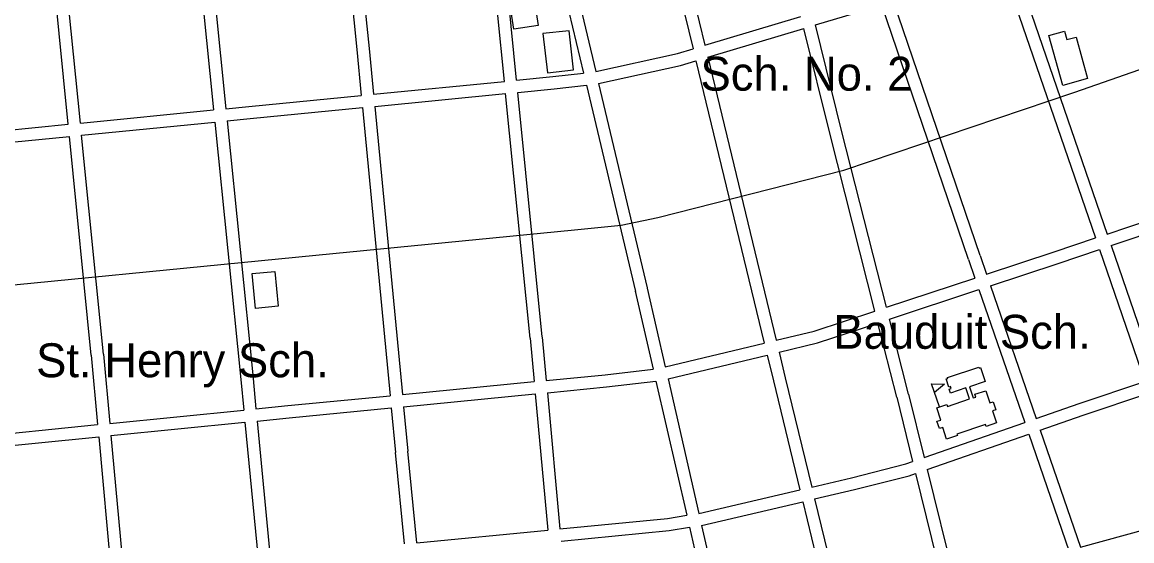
# Model space of a CAD drawing. Extents: x 3651524 to 3689615, y 505651 to 531377.
# Drawn here: x 3671641 to 3674354, y 518224 to 519492 of the extents above; entities that cross this region are included whole.
import ezdxf

# ---------------------------------------------------------------- set-up
doc = ezdxf.new("R2010")
doc.units = 0
for name, color, linetype in [('V-BLDG-IDEN', 7, 'Continuous'), ('V-BLDG-OTLN', 7, 'Continuous'), ('V-ROAD-CNTR', 7, 'Continuous')]:
    doc.layers.add(name, color=color, linetype=linetype)

msp = doc.modelspace()

# ---------------------------------------------------------------- linework, layer by layer
at = {"layer": 'V-BLDG-OTLN'}
msp.add_line((3673883.412, 518551.237), (3673863.93, 518607.986), dxfattribs=at)
for points in [[(3672863.845, 519685.521), (3672883.737, 519553.029), (3672892.202, 519554.3), (3672902.773, 519483.895), (3672842.516, 519474.848), (3672812.053, 519677.745)], [(3672988.783, 519375.729), (3672977.896, 519471.426), (3672914.171, 519464.176), (3672925.058, 519368.479)], [(3674185.21, 519337.597), (3674151.445, 519459.298), (3674189.68, 519469.906), (3674195.302, 519449.644), (3674217.73, 519455.867), (3674245.875, 519354.43)], [(3672258.65, 518882.373), (3672266.628, 518797.242), (3672211.327, 518792.059), (3672203.348, 518877.19)], [(3673901.467, 518557.038), (3673902.987, 518552.501), (3673957.427, 518570.73), (3673948.458, 518597.51), (3673910.591, 518584.831), (3673907.388, 518594.399), (3673912.035, 518595.956), (3673910.308, 518601.108), (3673906.413, 518599.804), (3673899.796, 518619.567), (3673904.129, 518621.019), (3673903.382, 518623.251), (3673979.631, 518648.782), (3673980.485, 518646.226), (3673983.637, 518647.281), (3673995.116, 518612.999), (3673957.007, 518600.24), (3673966.065, 518573.19), (3673972.469, 518575.341), (3673970.225, 518582.046), (3673996.73, 518590.922), (3674006.708, 518561.121), (3674014.789, 518563.827), (3674021.285, 518544.428), (3674013.204, 518541.723), (3674023.163, 518511.973), (3673997.51, 518503.384), (3673995.898, 518508.197), (3673926.252, 518484.874), (3673927.554, 518480.983), (3673901.148, 518472.142), (3673891.569, 518500.744), (3673883.494, 518498.039), (3673877.473, 518516.016), (3673886.82, 518519.145), (3673876.889, 518548.807)], [(3673863.93, 518607.986), (3673896.055, 518606.802), (3673871.431, 518586.136)]]:
    msp.add_lwpolyline(points, close=True, dxfattribs=at)
at = {"layer": 'V-ROAD-CNTR'}
for points in [[(3673200.241, 519760.16), (3673239.259, 519600.955), (3673281.25, 519427.175)], [(3673229.324, 519767.527), (3673268.409, 519608.049), (3673310.031, 519435.796)], [(3672932.803, 519705.498), (3673013.243, 519367.228)], [(3672962.457, 519710.472), (3673043.026, 519371.657)], [(3672819.962, 519347.476), (3672786.163, 519686.888)], [(3672849.819, 519350.405), (3672816.023, 519689.793)], [(3672435.821, 519652.383), (3672459.175, 519425.232), (3672469.938, 519313.121)], [(3672465.67, 519655.397), (3672489.029, 519428.2), (3672499.794, 519316.052)], [(3674064.841, 519640.711), (3674293.614, 518974.076)], [(3669703.782, 518657.801), (3670233.849, 518712.243), (3671395.095, 518827.719), (3672359.034, 518922.786), (3672991.009, 518984.571), (3673105.615, 518995.735), (3673195.015, 519014.676), (3673650.132, 519130.492), (3674214.784, 519320.896), (3674668.158, 519479.24), (3674838.114, 519550.369), (3675040.891, 519633.005)], [(3672074.943, 519615.936), (3672082.829, 519536.229), (3672108.886, 519277.655)], [(3672104.791, 519618.951), (3672112.681, 519539.209), (3672138.742, 519280.595)], [(3674036.558, 519630.705), (3674265.187, 518964.487)], [(3671753.164, 519242.62), (3671719.553, 519580.51)], [(3671783.02, 519245.56), (3671749.407, 519583.463)], [(3673580.795, 519485.587), (3673742.34, 519533.978)], [(3673954.774, 518911.867), (3673742.341, 519533.978)], [(3673983.164, 518921.561), (3673771.101, 519542.593)], [(3673310.031, 519435.796), (3673544.836, 519506.133)], [(3673317.087, 519406.593), (3673552.023, 519476.968)], [(3673725.697, 518785.568), (3673616.044, 519217.12), (3673552.023, 519476.968)], [(3673754.253, 518795.001), (3673645.146, 519224.402), (3673580.796, 519485.587)], [(3673043.026, 519371.657), (3673243.052, 519415.733), (3673281.25, 519427.175)], [(3673049.967, 519342.467), (3673250.594, 519386.675), (3673288.306, 519397.972)], [(3673288.306, 519397.972), (3673455.221, 518707.192)], [(3673317.087, 519406.593), (3673484.389, 518714.21)], [(3672499.793, 519316.051), (3672819.962, 519347.476)], [(3672849.818, 519350.406), (3672938.665, 519359.127), (3673013.243, 519367.228)], [(3673049.967, 519342.467), (3673168.797, 518842.758)], [(3672502.66, 519286.188), (3672822.934, 519317.623)], [(3672882.52, 518719.271), (3672822.935, 519317.623)], [(3672852.791, 519320.554), (3672941.751, 519329.285), (3673020.238, 519337.811)], [(3672912.372, 518722.243), (3672852.792, 519320.553)], [(3673020.238, 519337.811), (3673140.209, 518833.302)], [(3672138.741, 519280.594), (3672195.019, 519286.137), (3672469.937, 519313.12)], [(3671783.019, 519245.561), (3672108.885, 519277.654)], [(3672141.749, 519250.745), (3672197.955, 519256.281), (3672472.803, 519283.258)], [(3672472.804, 519283.259), (3672540.442, 518578.669)], [(3672502.661, 519286.189), (3672570.3, 518581.582)], [(3671432.825, 519210.606), (3671510.188, 519218.691), (3671753.163, 519242.62)], [(3671785.988, 519215.709), (3672111.894, 519247.805)], [(3672111.894, 519247.806), (3672175.347, 518618.145)], [(3672141.75, 519250.746), (3672205.195, 518621.153)], [(3671435.762, 519180.749), (3671513.218, 519188.845), (3671756.133, 519212.769)], [(3671809.388, 518677.419), (3671756.134, 519212.768)], [(3671839.24, 518680.389), (3671785.989, 519215.709)], [(3674293.614, 518974.075), (3674558.912, 519063.561)], [(3674303.352, 518945.699), (3674568.653, 519035.186)], [(3673998.901, 518875.819), (3674164.462, 518930.511), (3674265.188, 518964.487)], [(3674008.661, 518847.449), (3674173.962, 518902.055), (3674274.926, 518936.111)], [(3674274.925, 518936.112), (3674385.651, 518613.464)], [(3674303.352, 518945.7), (3674414.064, 518623.092)], [(3673954.785, 518911.834), (3673970.412, 518866.408)], [(3673983.153, 518921.594), (3673998.901, 518875.819)], [(3673754.252, 518795.002), (3673970.412, 518866.408)], [(3673139.882, 518834.679), (3673183.676, 518643.613)], [(3673169.124, 518841.381), (3673213.228, 518648.963)], [(3673761.659, 518765.854), (3673980.172, 518838.038)], [(3673980.172, 518838.038), (3674092.062, 518512.795)], [(3674008.661, 518847.449), (3674120.398, 518522.648)], [(3673484.389, 518714.21), (3673577.5, 518736.614), (3673725.697, 518785.569)], [(3673491.435, 518685.049), (3673585.728, 518707.738), (3673733.102, 518756.421)], [(3673779.238, 518574.852), (3673733.103, 518756.42)], [(3673808.314, 518582.24), (3673761.659, 518765.853)], [(3672882.509, 518719.381), (3672892.312, 518613.004)], [(3672912.383, 518722.133), (3672922.171, 518615.918)], [(3673213.228, 518648.963), (3673455.221, 518707.192)], [(3671809.378, 518677.524), (3671825.055, 518507.853)], [(3671839.25, 518680.284), (3671854.907, 518510.83)], [(3673219.93, 518619.719), (3673462.267, 518678.031)], [(3673462.267, 518678.031), (3673477.463, 518615.142)], [(3673491.435, 518685.049), (3673506.679, 518621.96)], [(3672922.17, 518615.917), (3673066.613, 518630.012), (3673183.676, 518643.612)], [(3672175.339, 518618.217), (3672182.504, 518543.506)], [(3672205.203, 518621.081), (3672212.356, 518546.484)], [(3672570.299, 518581.581), (3672892.312, 518613.003)], [(3672924.923, 518586.043), (3673069.801, 518600.18), (3673190.419, 518614.194)], [(3673190.419, 518614.194), (3673265.614, 518286.124)], [(3673219.93, 518619.719), (3673295.421, 518290.359)], [(3673477.494, 518615.014), (3673542.191, 518348.383)], [(3673506.648, 518622.088), (3673571.395, 518355.25)], [(3674120.397, 518522.647), (3674225.573, 518559.219), (3674385.65, 518613.464)], [(3672573.166, 518551.719), (3672895.065, 518583.13)], [(3672895.065, 518583.131), (3672925.765, 518250.006)], [(3672924.924, 518586.044), (3672955.624, 518252.909)], [(3673808.342, 518582.13), (3673846.418, 518427.378)], [(3674130.157, 518494.279), (3674235.312, 518530.845), (3674395.388, 518585.088)], [(3672212.355, 518546.483), (3672290.684, 518554.297), (3672540.441, 518578.668)], [(3673779.21, 518574.962), (3673817.958, 518417.482)], [(3671854.906, 518510.829), (3672182.503, 518543.506)], [(3672215.218, 518516.62), (3672293.63, 518524.441), (3672543.308, 518548.805)], [(3672543.308, 518548.806), (3672553.756, 518439.973)], [(3672573.166, 518551.719), (3672583.618, 518442.839)], [(3671505.071, 518475.935), (3671825.054, 518507.852)], [(3671857.667, 518480.956), (3672185.366, 518513.643)], [(3672185.367, 518513.643), (3672217.359, 518180.018)], [(3672215.219, 518516.621), (3672247.207, 518183.022)], [(3673846.417, 518427.378), (3674092.061, 518512.794)], [(3671508.007, 518446.079), (3671827.815, 518477.978)], [(3671827.815, 518477.98), (3671858.68, 518143.928)], [(3671857.667, 518480.957), (3671888.53, 518146.931)], [(3673853.616, 518398.119), (3674101.821, 518484.426)], [(3674101.821, 518484.427), (3674199.692, 518199.936)], [(3674130.157, 518494.28), (3674228.684, 518207.881)], [(3672575.52, 518215.974), (3672553.757, 518439.955)], [(3672605.379, 518218.875), (3672583.617, 518442.857)], [(3673571.394, 518355.249), (3673668.513, 518378.085), (3673801.129, 518411.63), (3673817.958, 518417.482)], [(3673853.617, 518398.12), (3673919.501, 518130.356)], [(3673578.468, 518326.095), (3673675.625, 518348.939), (3673809.751, 518382.866), (3673825.157, 518388.223)], [(3673825.157, 518388.224), (3673890.335, 518123.33)], [(3673295.421, 518290.359), (3673542.191, 518348.383)], [(3673302.124, 518261.118), (3673549.265, 518319.228)], [(3673549.265, 518319.229), (3673613.319, 518055.249)], [(3673578.47, 518326.096), (3673642.416, 518062.561)], [(3672955.624, 518252.908), (3673218.554, 518278.457), (3673265.614, 518286.124)], [(3672958.377, 518223.035), (3673222.42, 518248.691), (3673272.33, 518256.823)], [(3673272.33, 518256.823), (3673333.968, 517987.907)], [(3673302.124, 518261.118), (3673363.689, 517992.518)], [(3674228.684, 518207.88), (3674499.061, 518281.964)], [(3672605.378, 518218.875), (3672925.764, 518250.006)]]:
    msp.add_lwpolyline(points, dxfattribs=at)

# ---------------------------------------------------------------- texts
at = {"layer": 'V-BLDG-IDEN'}
for s, height, p in [('Sch. No. 2', 82.9998, (3673299.321, 519324.717)), ('Bauduit Sch.', 82.99983, (3673624.069, 518693.418)), ('St. Henry Sch.', 82.99983, (3671674.815, 518623.801))]:
    msp.add_text(s, height=height, dxfattribs=at).set_placement(p)

doc.saveas('drawing.dxf')
